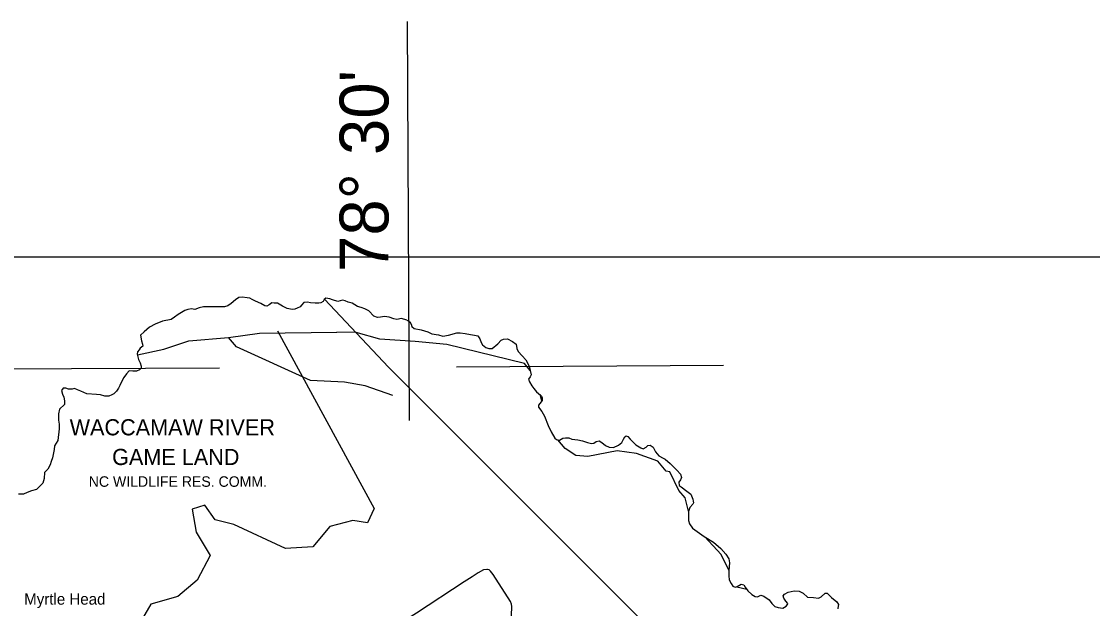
# Model space of a CAD drawing. Extents: x 2104537 to 2336408, y 34176 to 229611.
# Drawn here: x 2146100 to 2160349, y 148816 to 156631 of the extents above; entities that cross this region are included whole.
import ezdxf

# ---------------------------------------------------------------- set-up
doc = ezdxf.new("R2010")
doc.units = 0
for name, color, linetype in [('Exist Boundary Land Use Gamelands State NC Wildlife Resources Commission', 7, 'Continuous'), ('Exist Boundary Land Use Gamelands State NC Wildlife Resources Commission Label', 7, 'Continuous'), ('Exist Boundary Political CountyLine', 7, 'Continuous'), ('Exist Cultural Cemetery Label', 7, 'Continuous'), ('Exist Hydrographic Misc Water Feature', 7, 'Continuous'), ('Exist Road Non-System Type 51', 7, 'Continuous'), ('Exist Utilities Electrical Transmission Line', 7, 'Continuous'), ('Map Preparation Inset Cut Line', 7, 'Continuous'), ('Map Preparation Longitude Latitude Label', 7, 'Continuous'), ('Map Preparation Longitude Latitude Lines', 7, 'Continuous')]:
    doc.layers.add(name, color=color, linetype=linetype)

msp = doc.modelspace()

# ---------------------------------------------------------------- linework, layer by layer
at = {"layer": 'Exist Boundary Land Use Gamelands State NC Wildlife Resources Commission'}
msp.add_lwpolyline([(2149505, 152514), (2150793, 150150), (2150706, 149957), (2150511, 149989), (2150204, 149911), (2149976, 149637), (2149614, 149617), (2148925, 149936), (2148676, 149996), (2148541, 150194), (2148373, 150141), (2148423, 149835), (2148611, 149525), (2148438, 149195), (2148183, 148977), (2147820, 148873), (2147532, 148378), (2146916, 148140), (2146245, 147986), (2146241, 147764), (2145957, 147435)], dxfattribs=at)
at = {"layer": 'Exist Boundary Political CountyLine'}
for points in [[(2151227, 152654), (2151156, 152677), (2151096, 152666), (2151055, 152671), (2150994, 152693), (2150928, 152704), (2150876, 152696), (2150838, 152690), (2150788, 152710), (2150720, 152778), (2150668, 152806), (2150618, 152822), (2150571, 152839), (2150536, 152861), (2150500, 152883), (2150448, 152894), (2150409, 152913), (2150376, 152921), (2150341, 152913), (2150308, 152905), (2150239, 152924), (2150201, 152938), (2150151, 152946), (2150129, 152932), (2150113, 152905), (2150085, 152888), (2150058, 152880), (2150006, 152880), (2149945, 152888), (2149904, 152894), (2149857, 152891), (2149827, 152855), (2149808, 152833), (2149769, 152817), (2149739, 152800), (2149701, 152798), (2149635, 152811), (2149574, 152842), (2149508, 152883), (2149464, 152883), (2149432, 152886), (2149396, 152861), (2149364, 152842), (2149337, 152847), (2149287, 152877), (2149216, 152907), (2149172, 152929), (2149139, 152949), (2149103, 152954), (2149035, 152960), (2148993, 152957), (2148947, 152927), (2148889, 152877), (2148845, 152844), (2148804, 152831), (2148741, 152831), (2148667, 152831), (2148592, 152831), (2148524, 152831), (2148463, 152820), (2148408, 152798), (2148364, 152806), (2148312, 152795), (2148274, 152784), (2148185, 152732), (2148138, 152693), (2148091, 152666), (2147976, 152641), (2147880, 152602), (2147805, 152564), (2147731, 152501), (2147685, 152457), (2147698, 152380), (2147712, 152336), (2147715, 152311), (2147682, 152281), (2147665, 152262), (2147646, 152232), (2147641, 152204), (2147649, 152168), (2147657, 152133), (2147682, 152086), (2147693, 152042), (2147693, 152014), (2147672, 151995), (2147631, 151976), (2147584, 151976), (2147532, 151979), (2147497, 151940), (2147464, 151891), (2147433, 151833), (2147409, 151786), (2147392, 151748), (2147367, 151712), (2147329, 151676), (2147304, 151660), (2147263, 151643), (2147208, 151643), (2147153, 151663), (2147098, 151665), (2146971, 151676)], [(2151227, 152654), (2151267, 152635), (2151286, 152604), (2151292, 152573), (2151327, 152544), (2151420, 152526), (2151505, 152501), (2151558, 152473), (2151648, 152460), (2151705, 152444), (2151780, 152454), (2151892, 152485), (2151936, 152488), (2152001, 152476), (2152076, 152463), (2152129, 152457), (2152170, 152448), (2152198, 152407), (2152214, 152357), (2152232, 152326), (2152279, 152291), (2152320, 152276), (2152361, 152279), (2152439, 152338), (2152482, 152388), (2152514, 152401), (2152567, 152407), (2152632, 152373), (2152682, 152335), (2152692, 152276), (2152707, 152238), (2152760, 152179), (2152810, 152129), (2152854, 152041), (2152879, 151929), (2152867, 151901), (2152845, 151869), (2152860, 151835), (2152892, 151782), (2152916, 151744), (2152954, 151701), (2153007, 151657), (2153020, 151644), (2153026, 151623), (2153026, 151585), (2152995, 151544), (2152979, 151523), (2152979, 151498), (2153023, 151441), (2153060, 151376), (2153107, 151254), (2153145, 151169), (2153194, 151085), (2153219, 151066), (2153260, 151060), (2153304, 151085), (2153338, 151091), (2153382, 151088), (2153422, 151073), (2153504, 151063), (2153563, 151051), (2153629, 151029), (2153682, 151013), (2153713, 151016), (2153747, 151041), (2153785, 151048), (2153819, 151026), (2153869, 150988), (2153919, 150963), (2153975, 150960), (2154041, 150991), (2154085, 151029), (2154110, 151069), (2154125, 151104), (2154147, 151116), (2154169, 151107), (2154200, 151069), (2154272, 150994), (2154341, 150954), (2154372, 150944), (2154410, 150966), (2154431, 150985), (2154463, 150991), (2154506, 150963), (2154534, 150904), (2154581, 150851), (2154638, 150819), (2154663, 150807), (2154728, 150748), (2154819, 150660), (2154866, 150604), (2154881, 150560), (2154866, 150532), (2154844, 150498), (2154850, 150454), (2154875, 150438), (2154953, 150379), (2155006, 150338), (2155031, 150273), (2155037, 150248), (2155040, 150226)], [(2146971, 151676), (2146891, 151712), (2146847, 151729), (2146806, 151745), (2146776, 151737), (2146726, 151737), (2146693, 151748), (2146657, 151748), (2146635, 151718), (2146646, 151671), (2146663, 151630), (2146674, 151583), (2146674, 151531), (2146608, 151470), (2146594, 151407), (2146594, 151325), (2146602, 151273), (2146602, 151209), (2146587, 151055), (2146541, 150981), (2146535, 150932), (2146524, 150866), (2146516, 150822), (2146497, 150775), (2146483, 150728), (2146450, 150674), (2146409, 150627), (2146403, 150547), (2146384, 150487), (2146340, 150440), (2146299, 150401), (2146236, 150382), (2146175, 150360), (2146129, 150338), (2146061, 150338)], [(2155040, 150226), (2155031, 150207), (2154990, 150163), (2154975, 150107), (2154972, 150048), (2154972, 149988), (2154987, 149945), (2155028, 149888), (2155184, 149776), (2155306, 149701), (2155406, 149616), (2155472, 149541), (2155509, 149479), (2155518, 149423), (2155509, 149323), (2155509, 149251), (2155515, 149198), (2155540, 149148), (2155565, 149113), (2155593, 149101), (2155621, 149110), (2155675, 149141), (2155709, 149132), (2155728, 149101), (2155765, 149054), (2155818, 149004), (2155862, 148979), (2155893, 148973), (2155934, 148995), (2155974, 148982), (2156046, 148932), (2156084, 148882), (2156121, 148845), (2156168, 148829), (2156227, 148823), (2156274, 148848), (2156293, 148870), (2156296, 148885), (2156268, 148913), (2156240, 148954), (2156234, 148985), (2156249, 149010), (2156299, 149035), (2156380, 149054), (2156446, 149048), (2156499, 149020), (2156558, 148970), (2156637, 148963), (2156705, 148957), (2156740, 148973), (2156790, 149023), (2156818, 149020), (2156877, 148966), (2156949, 148907), (2156968, 148870), (2156961, 148820), (2156961, 148813)]]:
    msp.add_lwpolyline(points, dxfattribs=at)
at = {"layer": 'Exist Hydrographic Misc Water Feature'}
for points in [[(2148853, 152423), (2149269, 152483), (2150294, 152496)], [(2151339, 152371), (2150869, 152400), (2150553, 152491), (2150294, 152496)], [(2147643, 152195), (2147995, 152269), (2148328, 152380), (2148853, 152423)], [(2151040, 151652), (2150673, 151783), (2150397, 151831), (2149946, 151853), (2148961, 152299), (2148853, 152423)], [(2152794, 152077), (2151760, 152330), (2151339, 152371)], [(2152867, 151983), (2152794, 152077)], [(2153023, 151581), (2152999, 151664)], [(2154975, 150113), (2154929, 150290), (2154845, 150390), (2154727, 150638), (2154677, 150646), (2154568, 150779), (2154284, 150880), (2154026, 150918), (2153635, 150840), (2153476, 150856), (2153334, 150948), (2153234, 151064)], [(2155509, 149327), (2155408, 149536), (2155193, 149770)], [(2155619, 149102), (2155616, 149108)], [(2155752, 149071), (2155619, 149102)]]:
    msp.add_lwpolyline(points, dxfattribs=at)
at = {"layer": 'Exist Road Non-System Type 51'}
msp.add_lwpolyline([(2152554, 146416), (2152548, 146434), (2152548, 146448), (2152540, 146470), (2152537, 146522), (2152541, 146536), (2152626, 148844), (2152620, 148874), (2152608, 148912), (2152374, 149271), (2152342, 149313), (2152324, 149330), (2152302, 149338), (2152290, 149338), (2152246, 149330), (2152178, 149292), (2152098, 149237), (2151989, 149173), (2151357, 148756), (2150358, 148131)], dxfattribs=at)
at = {"layer": 'Exist Utilities Electrical Transmission Line'}
for p, q in [((2150132, 152934), (2150983, 152030)), ((2150983, 152030), (2151261, 151750))]:
    msp.add_line(p, q, dxfattribs=at)
msp.add_lwpolyline([(2151261, 151750), (2151343, 151668), (2155924, 147088)], dxfattribs=at)
at = {"layer": 'Map Preparation Inset Cut Line'}
msp.add_lwpolyline([(2165966, 124595), (2135584, 124595), (2135584, 153500), (2165966, 153500)], close=True, dxfattribs=at)
at = {"layer": 'Map Preparation Longitude Latitude Lines'}
for p, q in [((2151263, 151319), (2151237, 156631)), ((2151886, 152035), (2155440, 152054)), ((2142672, 151992), (2148736, 152020))]:
    msp.add_line(p, q, dxfattribs=at)

# ---------------------------------------------------------------- texts
at = {"layer": 'Exist Boundary Land Use Gamelands State NC Wildlife Resources Commission Label'}
for s, height, p in [('WACCAMAW RIVER ', 215, (2146742, 151122)), ('GAME LAND', 215, (2147307, 150727)), ('NC WILDLIFE RES. COMM.', 140, (2146996, 150437))]:
    msp.add_text(s, height=height, dxfattribs=at).set_placement(p)
at = {"layer": 'Exist Cultural Cemetery Label'}
msp.add_text('Myrtle Head', height=150, dxfattribs=at).set_placement((2146137, 148868))
at = {"layer": 'Map Preparation Longitude Latitude Label'}
msp.add_text("78° 30'", height=650, rotation=90, dxfattribs=at).set_placement((2150983, 153297))

doc.saveas('drawing.dxf')
